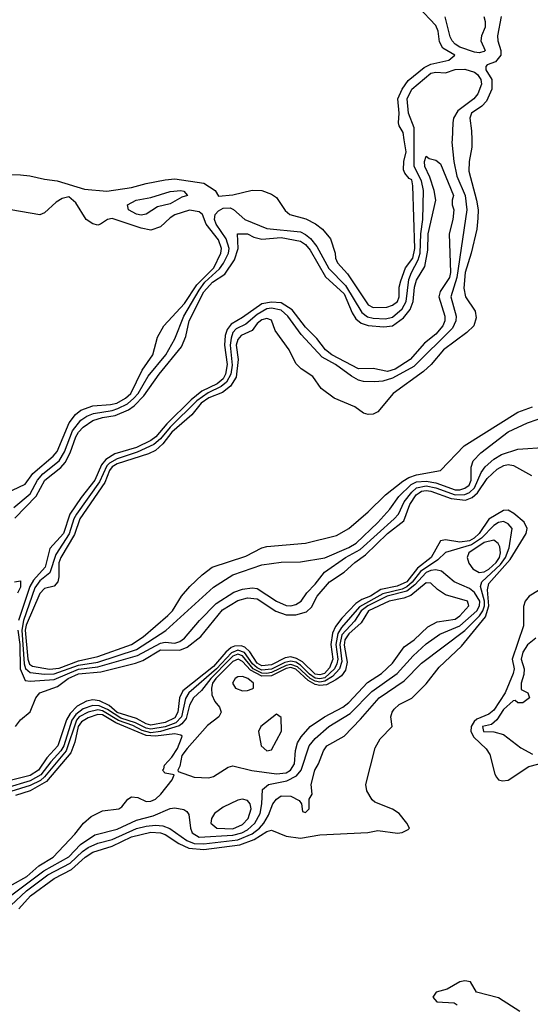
# Model space of a CAD drawing. Header units: inches. Extents: x 2380249 to 2585472, y 382747 to 546448.
# Tile 526 of 626: x 2537587 to 2539701, y 466420 to 470497. Entities that reach past the tile are written whole.
import ezdxf

# ---------------------------------------------------------------- set-up
doc = ezdxf.new("R2010")
doc.units = ezdxf.units.IN
doc.header["$MEASUREMENT"] = 0
doc.layers.add('C5436', color=7, linetype='Continuous')
doc.layers.add('C5437', color=7, linetype='Continuous')

msp = doc.modelspace()

# ---------------------------------------------------------------- linework, layer by layer
at = {"layer": 'C5436', "color": 4}
for points, elevation in [([(2537450, 469856), (2537590, 469854.9), (2537629.5, 469850.5), (2537690, 469836.3), (2537742, 469830), (2537855.1, 469795.1), (2537947.7, 469787.7), (2538050, 469802.8), (2538110, 469819.7), (2538190, 469834.2), (2538230, 469838.2), (2538350, 469820.9), (2538396, 469790), (2538410, 469766.8), (2538470, 469772), (2538550, 469792), (2538590, 469790.5), (2538630, 469775.5), (2538650, 469760.7), (2538686.6, 469706.6), (2538706, 469690), (2538772.1, 469672.1), (2538811.9, 469651.9), (2538840.7, 469630), (2538874, 469590), (2538893.4, 469530), (2538894, 469510), (2538903, 469490), (2538944.6, 469444.6), (2539030, 469316.3), (2539050, 469305.7), (2539106.6, 469306.6), (2539130, 469315.5), (2539151, 469330), (2539158.3, 469350), (2539158.9, 469390), (2539164.6, 469415.4), (2539185.1, 469470), (2539214.7, 469510), (2539223.7, 469550), (2539215.1, 469810), (2539210, 469834.5), (2539199.3, 469839.3), (2539181.5, 469861.5), (2539176, 469876), (2539177.6, 469910), (2539187, 469950), (2539179.6, 470000)], 16), ([(2537562.6, 468477.4), (2537630, 468534.4), (2537660.6, 468590), (2537682.9, 468617.1), (2537750, 468671.2), (2537772.4, 468707.6), (2537805.7, 468794.3), (2537840.7, 468839.3), (2537864.5, 468855.5), (2537892.9, 468867.1), (2537970, 468878.7), (2537993.2, 468886.8), (2538033, 468907), (2538060.2, 468930), (2538077, 468950), (2538118.9, 469021.1), (2538192.5, 469110), (2538230, 469175.5), (2538267.3, 469270), (2538330, 469378), (2538353.7, 469410), (2538415, 469465), (2538430.9, 469489.1), (2538451.5, 469530), (2538454.6, 469550), (2538441.5, 469590), (2538401.1, 469650), (2538393.8, 469670), (2538396.4, 469690), (2538410, 469706.3), (2538430, 469716.5), (2538458, 469718), (2538471.6, 469711.6), (2538519.1, 469670), (2538610, 469632.4), (2538750, 469618.4), (2538770, 469608.2), (2538790.8, 469590.8), (2538817.5, 469557.5), (2538867.1, 469467.1), (2538936.5, 469396.5), (2539004.2, 469284.2), (2539027.3, 469267.3), (2539050, 469261.3), (2539101.2, 469258.8), (2539130, 469266), (2539170, 469300.2), (2539187.7, 469330), (2539198.4, 469421.6), (2539208.9, 469451.1), (2539237.5, 469502.5), (2539245.7, 469530), (2539247.5, 469610), (2539256.3, 469670), (2539258.7, 469790), (2539250.4, 469830.4), (2539220.2, 469890), (2539220.5, 470000)], 12), ([(2539377, 470000), (2539376.5, 469990), (2539383.9, 469910), (2539397.2, 469850), (2539431, 469770), (2539438.9, 469710), (2539397.5, 469430), (2539371.7, 469350), (2539394.9, 469270), (2539393.4, 469250), (2539379.6, 469220.4), (2539219.3, 469060.7), (2539130, 469012.9), (2539090, 469000.4), (2539058, 468998), (2539010, 468999.7), (2538990, 469004.7), (2538961, 469021), (2538895.1, 469070), (2538839.9, 469099.9), (2538753.1, 469193.1), (2538697.2, 469270), (2538670, 469294.3), (2538630, 469303.2), (2538610, 469299.6), (2538570, 469277.2), (2538522.9, 469237.1), (2538483.2, 469216.8), (2538470, 469202.6), (2538462, 469178), (2538458.3, 469150), (2538467.3, 469067.3), (2538461.6, 469030), (2538443.1, 468996.9), (2538421.9, 468978.1), (2538367.5, 468952.5), (2538320.8, 468919.2), (2538209.4, 468810.6), (2538170, 468762.3), (2538142.3, 468737.7), (2538074.1, 468705.9), (2537990, 468679.6), (2537958.8, 468661.2), (2537947.8, 468650), (2537916.8, 468583.2), (2537822.2, 468450), (2537811.3, 468430), (2537791.2, 468368.8), (2537736.5, 468283.5), (2537712.5, 468207.5), (2537670, 468173.7), (2537650, 468145.4), (2537602.4, 468010), (2537595.8, 467970), (2537604.9, 467830), (2537610.6, 467810.6), (2537630, 467794.4), (2537690, 467787.6), (2537730, 467788.4), (2537830, 467824.1), (2537910, 467837.5), (2538070.4, 467889.6), (2538191.9, 467968.1), (2538390, 468148.2), (2538470, 468199.3), (2538590, 468240.5), (2538670, 468250.5), (2538750, 468253), (2538850, 468268.9), (2538950, 468312.2), (2538979.7, 468330), (2539070, 468416), (2539118.9, 468470), (2539156.8, 468523.2), (2539207.5, 468572.4), (2539230, 468583.1), (2539270, 468586.7), (2539310, 468579.8), (2539390, 468550.2), (2539410, 468550.2), (2539430, 468557.1), (2539447.4, 468570), (2539456.2, 468590), (2539456.2, 468643.8), (2539464.7, 468670), (2539495.8, 468704.2), (2539610, 468790.3), (2539690, 468828.2), (2539809, 468870)], 12), ([(2539458.5, 470000), (2539459.3, 469970), (2539448.2, 469910), (2539446.7, 469870), (2539478.7, 469750), (2539484.9, 469710), (2539484.1, 469675.9), (2539479.3, 469630), (2539456.5, 469530), (2539431.6, 469450), (2539425.5, 469385.5), (2539432.2, 469350), (2539473, 469290), (2539477.5, 469262.5), (2539467.7, 469230), (2539438.5, 469201.5), (2539341.3, 469130), (2539290.2, 469069.8), (2539259.1, 469040.9), (2539134, 468950), (2539070, 468874), (2539050, 468864), (2539030, 468862), (2539010, 468868.7), (2538974.2, 468894.2), (2538888.7, 468930), (2538835.3, 468970), (2538800.2, 469020.2), (2538752.1, 469052.1), (2538730, 469074), (2538702.7, 469130), (2538645.2, 469210), (2538630, 469253.2), (2538610, 469260.7), (2538590, 469254.8), (2538570, 469238.7), (2538549.3, 469210.7), (2538503.7, 469190), (2538490, 469173.6), (2538483.2, 469150), (2538491.4, 469090), (2538483.5, 469016.5), (2538460.1, 468979.9), (2538426.6, 468953.4), (2538370, 468931.6), (2538338.4, 468910), (2538299.3, 468860.7), (2538216.6, 468790), (2538179.2, 468740.8), (2538150, 468713.8), (2538121, 468699), (2537990, 468658.2), (2537970, 468645.3), (2537959.5, 468630), (2537939.1, 468580.9), (2537835.8, 468430), (2537814.1, 468365.9), (2537757.3, 468270), (2537748.7, 468248.7), (2537749.1, 468190), (2537744.6, 468170), (2537730, 468151.5), (2537690, 468141.6), (2537670, 468120.7), (2537613.8, 467990), (2537610.1, 467970), (2537620.3, 467850), (2537628.1, 467828.1), (2537640.6, 467820.6), (2537710, 467808), (2537750, 467812.8), (2537830, 467842.9), (2537910, 467860.1), (2538049.6, 467910), (2538098.4, 467941.6), (2538200.4, 468030), (2538219.7, 468050), (2538257.6, 468110), (2538291.6, 468150), (2538342, 468198), (2538383.7, 468230), (2538523.6, 468276.4), (2538590, 468310.3), (2538610, 468316), (2538769.8, 468330.2), (2538898.4, 468361.6), (2538949.5, 468390.5), (2539030, 468458.8), (2539101.6, 468530), (2539173.3, 468586.7), (2539198.4, 468601.6), (2539230, 468612.6), (2539329.5, 468630.5), (2539427.9, 468732.1), (2539650, 468871.7), (2539710, 468894.6)], 16), ([(2537567.1, 468432.9), (2537655.7, 468524.3), (2537690.9, 468590), (2537756.8, 468643.2), (2537775.6, 468664.4), (2537796.2, 468703.8), (2537819.9, 468770), (2537830, 468788.9), (2537850, 468810.2), (2537890, 468837.4), (2537929.3, 468850), (2537982.3, 468857.7), (2538038, 468882), (2538061.2, 468898.8), (2538100.4, 468939.6), (2538164.1, 469030), (2538257, 469143), (2538274.9, 469185.1), (2538288.3, 469250), (2538350, 469370.2), (2538384.8, 469410), (2538436.3, 469443.7), (2538476.6, 469503.4), (2538491.5, 469550), (2538489.4, 469610.6), (2538530, 469610.3), (2538556.7, 469596.7), (2538590, 469588.5), (2538670, 469595.6), (2538750, 469580.2), (2538770, 469566), (2538790, 469542.6), (2538852.9, 469432.9), (2538930, 469361.7), (2538963.1, 469283.1), (2538978.6, 469258.6), (2539000.6, 469240.6), (2539030, 469231.1), (2539094.1, 469225.9), (2539130, 469230.2), (2539176.6, 469263.4), (2539203.2, 469296.8), (2539216.1, 469330), (2539221.4, 469390), (2539230, 469419.1), (2539264.6, 469475.4), (2539277, 469543), (2539278.3, 469610), (2539309.4, 469750), (2539303.7, 469790), (2539285.6, 469845.6), (2539264.5, 469890), (2539263.7, 469910), (2539270, 469932), (2539282.8, 469922.8), (2539310, 469916), (2539330, 469901), (2539382.8, 469770), (2539378, 469750), (2539378, 469730), (2539384.7, 469710), (2539380.7, 469670), (2539364.7, 469610), (2539370.9, 469450), (2539366.3, 469430), (2539327.7, 469372.3), (2539322, 469350), (2539347, 469270), (2539347, 469250), (2539339.6, 469230), (2539310, 469195.8), (2539262.7, 469157.3), (2539203.7, 469090), (2539141.3, 469050), (2539110, 469040.8), (2539050, 469053), (2538990, 469051.2), (2538878.9, 469110), (2538853.7, 469130), (2538817.4, 469177.4), (2538770, 469224.8), (2538715.8, 469295.8), (2538670, 469324.5), (2538630, 469328.1), (2538590, 469320.7), (2538510, 469263.5), (2538463.3, 469236.7), (2538445.4, 469214.6), (2538438, 469190), (2538435.6, 469150), (2538446, 469070), (2538439.5, 469030), (2538429.3, 469010), (2538404.9, 468990), (2538341.5, 468958.5), (2538296.6, 468923.4), (2538195.6, 468824.4), (2538150.1, 468770), (2538130, 468755.4), (2538070, 468726.5), (2537980.7, 468699.3), (2537943.3, 468676.7), (2537925.3, 468654.7), (2537897.9, 468590), (2537840.9, 468519.1), (2537794.8, 468450), (2537768.4, 468370), (2537712.4, 468307.6), (2537692.6, 468230), (2537643.6, 468176.5), (2537629.6, 468150.4), (2537582.7, 468010)], 8), ([(2537474, 468510), (2537610, 468573.4), (2537641.7, 468618.3), (2537726.3, 468690), (2537742.7, 468710), (2537791.8, 468828.2), (2537817.5, 468862.5), (2537840, 468880), (2537890, 468898.5), (2537963.6, 468903.6), (2537989.5, 468910), (2538025.7, 468930), (2538046.6, 468950), (2538094.2, 469045.8), (2538138.4, 469110), (2538157, 469183), (2538184, 469230), (2538270, 469322.7), (2538320.9, 469399.1), (2538390.5, 469470), (2538419.8, 469530), (2538422.2, 469550), (2538410, 469585.6), (2538359.7, 469650), (2538344, 469690), (2538330, 469701.2), (2538290, 469708), (2538230, 469689.2), (2538210, 469677.2), (2538170, 469639.5), (2538130, 469626), (2538090, 469633.5), (2537970, 469674), (2537950.4, 469669.6), (2537922, 469650), (2537910, 469647), (2537890, 469652), (2537862.7, 469670), (2537818.9, 469738.9), (2537790, 469764), (2537762.5, 469757.5), (2537738.5, 469741.5), (2537690, 469697.2), (2537670, 469689.6), (2537550, 469709.7)], 16), ([(2537579.2, 467970), (2537588.1, 467910), (2537589, 467810), (2537610, 467761.3), (2537630, 467757.7), (2537730, 467765.1), (2537830, 467807.8), (2537910, 467817.7), (2538075.2, 467864.8), (2538170, 467916.3), (2538190, 467919.8), (2538230, 467916.1), (2538250, 467922), (2538270, 467936.4), (2538330.9, 468009.1), (2538400.6, 468079.4), (2538473.8, 468126.2), (2538510, 468139.6), (2538550, 468144.9), (2538570, 468142.6), (2538650, 468089.1), (2538690, 468072), (2538710, 468070.4), (2538730, 468076.4), (2538751.8, 468090), (2538775.3, 468124.7), (2538810, 468159.3), (2538849.5, 468210), (2538936.3, 468270), (2538996.1, 468304), (2539137.7, 468430), (2539155.5, 468450), (2539179.1, 468500.9), (2539210, 468541), (2539230, 468558.9), (2539270, 468567.2), (2539310, 468558.9), (2539390, 468530.1), (2539430, 468530.7), (2539450, 468540.1), (2539470, 468558.8), (2539498.2, 468621.9), (2539514.6, 468645.4), (2539550, 468677.4), (2539582.5, 468697.5), (2539650, 468719.3), (2539772.3, 468727.7)], 8), ([(2537570, 467570.4), (2537590, 467598.4), (2537630, 467630.8), (2537654, 467690), (2537670, 467710.4), (2537743.3, 467736.7), (2537787.7, 467770), (2537830, 467788.5), (2537922.6, 467797.4), (2538066.8, 467833.2), (2538096.4, 467843.6), (2538170, 467888.3), (2538250, 467886.5), (2538280.9, 467899.1), (2538336.8, 467943.2), (2538426.8, 468053.1), (2538490, 468093), (2538530, 468103.5), (2538570, 468099.3), (2538648.1, 468048.1), (2538690, 468032.7), (2538730, 468032.8), (2538774.5, 468045.5), (2538794.7, 468065.3), (2538819.3, 468110), (2538869.9, 468170.1), (2538930.6, 468209.4), (2538974.7, 468250), (2539019.1, 468280.9), (2539109.8, 468370), (2539177.5, 468422.5), (2539202.2, 468490), (2539229.1, 468530), (2539241.2, 468538.8), (2539250, 468544.6), (2539270, 468547.5), (2539290, 468544.7), (2539374.2, 468514.2), (2539432.3, 468507.7), (2539460.7, 468519.3), (2539482.1, 468537.9), (2539522.3, 468597.7), (2539563.4, 468636.6), (2539591.8, 468651.8), (2539610, 468655.6), (2539631.4, 468651.4), (2539706.8, 468610)], 4), ([(2537583.7, 466816.3), (2537631.1, 466870), (2537730, 466940.7), (2537800.9, 466979.1), (2537858, 467030), (2537889.7, 467050), (2537970, 467075), (2538050, 467113.5), (2538130, 467132.8), (2538170, 467130.9), (2538190, 467123.8), (2538246, 467086), (2538287.1, 467067.1), (2538350, 467061.5), (2538498.9, 467081.1), (2538557.5, 467102.5), (2538610, 467136.2), (2538630, 467141.3), (2538690, 467116.1), (2538750, 467107.9), (2538830, 467122.7), (2539027.9, 467132), (2539070, 467139.3), (2539150.7, 467129.3), (2539170, 467131.5), (2539195.8, 467144.2), (2539200.5, 467150), (2539189.7, 467170), (2539158.9, 467210), (2539130, 467228.6), (2539057.8, 467257.8), (2539046.4, 467266.4), (2539024.1, 467304.1), (2539019.7, 467330), (2539058.2, 467481.8), (2539079.7, 467520.2), (2539129, 467570), (2539124, 467610), (2539129, 467630), (2539137.5, 467642.5), (2539158.9, 467661.1), (2539210, 467688), (2539270, 467747.7), (2539323.3, 467816.7), (2539416.9, 467903.1), (2539515, 468025), (2539529.5, 468070), (2539523.8, 468136.2), (2539530, 468162.6), (2539617.9, 468262.1), (2539684.2, 468370), (2539688.4, 468390), (2539676.3, 468416.3), (2539633.1, 468453.1), (2539610, 468466.6), (2539590, 468465), (2539530, 468429.8), (2539489.3, 468370), (2539468.2, 468350), (2539450, 468339.9), (2539410, 468333.3), (2539350, 468344.1), (2539330, 468339.7), (2539291, 468270), (2539234.1, 468225.9), (2539190, 468169.9), (2539150, 468151.9), (2539082.1, 468137.9), (2539039.2, 468110), (2539004.2, 468095.8), (2538979.4, 468080.6), (2538921.1, 468018.9), (2538895.2, 467984.8), (2538882.7, 467957.3), (2538875.8, 467910), (2538883.9, 467850), (2538870, 467813.1), (2538848.9, 467790), (2538830, 467784.1), (2538810, 467787.1), (2538758.5, 467838.5), (2538732.7, 467852.7), (2538710, 467858.8), (2538685.6, 467854.4), (2538630, 467826.5), (2538590, 467821.5), (2538570, 467832.7), (2538540, 467880), (2538519.1, 467899.1), (2538504.5, 467904.5), (2538476.4, 467903.6), (2538462, 467898), (2538440.9, 467879.1), (2538390, 467819.6), (2538261.9, 467718.1), (2538249.3, 467690), (2538242.4, 467630), (2538230, 467606.9), (2538190, 467587.2), (2538130, 467575.8), (2538110, 467581.2), (2538070, 467603.9), (2537990, 467629.1), (2537957, 467657), (2537917.1, 467677.1), (2537890, 467680.9), (2537863.9, 467676.1), (2537824.8, 467655.2), (2537795.6, 467624.4), (2537781.4, 467598.6), (2537745.4, 467490), (2537699.5, 467440.5), (2537665.3, 467390), (2537630, 467368.1), (2537520, 467340)], 4), ([(2537550.4, 466829.6), (2537614.6, 466890), (2537704.1, 466955.9), (2537795.4, 467004.6), (2537846.5, 467053.5), (2537870, 467069.4), (2537910, 467087.3), (2537970, 467103), (2538070, 467148), (2538110, 467158.3), (2538150, 467162), (2538179.6, 467159.6), (2538208.9, 467148.9), (2538278.6, 467098.6), (2538310, 467086.7), (2538350, 467085.1), (2538490, 467102), (2538550, 467125.6), (2538580.3, 467150), (2538598, 467170), (2538617.1, 467202.9), (2538635.1, 467250), (2538650, 467270.4), (2538670, 467283), (2538710, 467282.8), (2538743.6, 467263.6), (2538754, 467250), (2538758, 467218), (2538770, 467214), (2538786, 467230), (2538786, 467270), (2538798, 467290), (2538793.2, 467330), (2538809.6, 467390), (2538824.5, 467415.5), (2538844.5, 467470), (2538859.3, 467490), (2538930, 467530.7), (2538998.8, 467601.2), (2539075.1, 467690), (2539179.6, 467760.4), (2539250, 467832.2), (2539430, 467968.3), (2539490.7, 468029.3), (2539504.5, 468050), (2539511.3, 468070), (2539511.7, 468090), (2539494.6, 468150), (2539500.9, 468170), (2539578.2, 468241.8), (2539597.9, 468270), (2539613.5, 468310), (2539626.6, 468390), (2539609.3, 468410), (2539590, 468419.7), (2539570, 468415.6), (2539550, 468403.5), (2539498.6, 468350), (2539457.5, 468322.5), (2539350, 468291.5), (2539318.8, 468261.2), (2539247.1, 468212.9), (2539211.7, 468168.3), (2539190, 468149), (2539170, 468139.9), (2539090, 468119.9), (2538993.5, 468066.5), (2538919.8, 467980.2), (2538904.2, 467955.8), (2538896.2, 467910), (2538903.6, 467850), (2538900.8, 467830), (2538890.3, 467809.7), (2538850, 467772.6), (2538830, 467767.4), (2538810, 467770.7), (2538786.9, 467786.9), (2538750, 467824), (2538730, 467836.6), (2538710, 467841.5), (2538684.2, 467835.8), (2538630, 467807.9), (2538590, 467804.2), (2538570, 467813.5), (2538551.4, 467830), (2538517.2, 467877.2), (2538490, 467886.7), (2538464, 467876), (2538401.7, 467810), (2538287.8, 467710), (2538273.5, 467686.5), (2538256.4, 467610), (2538233.6, 467586.4), (2538189.4, 467569.4), (2538130, 467559.2), (2538110, 467563.1), (2538065.9, 467585.9), (2538005.3, 467605.3), (2537950, 467640.9), (2537916.1, 467656.1), (2537890, 467657.3), (2537850, 467643.2), (2537819.3, 467620.7), (2537802.9, 467597.1), (2537770.1, 467490), (2537757.9, 467470), (2537715.6, 467424.4), (2537674.2, 467370), (2537630, 467345.1), (2537530, 467315.5)], 8), ([(2537527.1, 466852.8), (2537686.7, 466973.3), (2537790, 467031.3), (2537838.2, 467081.8), (2537898.2, 467121.8), (2537990, 467145.4), (2538070, 467182.2), (2538139.8, 467200.2), (2538210, 467230.5), (2538230, 467234), (2538266.4, 467226.4), (2538278.8, 467218.8), (2538286.8, 467206.8), (2538294.4, 467150), (2538301.3, 467130), (2538330, 467111.7), (2538470, 467120.1), (2538506.3, 467130), (2538530, 467142.3), (2538560.7, 467170), (2538582.3, 467210), (2538589.8, 467249.8), (2538592.3, 467310), (2538617.2, 467330), (2538693.7, 467346.3), (2538733.6, 467366.4), (2538751.9, 467390), (2538785.7, 467490), (2538810, 467521.1), (2538867.6, 467570), (2538956, 467624), (2539044.8, 467715.2), (2539149.9, 467790.1), (2539216.2, 467863.8), (2539270, 467913.1), (2539327.2, 467952.8), (2539410, 467987.7), (2539479.8, 468050), (2539491.4, 468070), (2539491.9, 468090), (2539470, 468125.3), (2539450, 468141.7), (2539386, 468170), (2539333.3, 468213.3), (2539310, 468219.3), (2539290, 468216.1), (2539270, 468208.3), (2539223.4, 468156.6), (2539190, 468130.8), (2539109.2, 468110), (2539028.5, 468070), (2539001.3, 468050), (2538973.2, 468006.8), (2538920.6, 467950), (2538912.6, 467910), (2538920.3, 467839.7), (2538910.8, 467810), (2538881.9, 467778.1), (2538850, 467757.8), (2538830, 467754.5), (2538810, 467758.1), (2538789.8, 467769.8), (2538737.5, 467817.5), (2538710, 467827.6), (2538690, 467823.6), (2538630, 467794.6), (2538610, 467789.9), (2538590, 467791.5), (2538554.3, 467810), (2538510, 467862.9), (2538490, 467870.3), (2538470, 467861.5), (2538457.6, 467850), (2538378.4, 467770), (2538339.8, 467720.2), (2538306.4, 467690), (2538290, 467659.5), (2538276, 467604), (2538259, 467581), (2538246.8, 467573.2), (2538170.4, 467549.6), (2538130, 467544.8), (2538094.5, 467554.5), (2538055, 467574.9), (2537995.9, 467595.9), (2537930, 467636.1), (2537910, 467640.1), (2537870.3, 467630), (2537833.5, 467610), (2537822.8, 467597.2), (2537779.6, 467470), (2537690, 467362), (2537672.6, 467347.4), (2537630, 467325.9), (2537550, 467301.7)], 12), ([(2537566, 468170), (2537590, 468174), (2537590, 468148), (2537577.3, 468122.7)], 4), ([(2539766.9, 468153.1), (2539696.4, 468110), (2539680.3, 468090), (2539672.5, 468067.5), (2539673.1, 467986.9), (2539626.2, 467850), (2539633.7, 467810), (2539630.2, 467790), (2539597.1, 467710), (2539550, 467638.7), (2539530, 467622), (2539479.4, 467600.6), (2539468.1, 467591.9), (2539455.9, 467570), (2539455.3, 467550), (2539466.8, 467526.8), (2539518.8, 467478.8), (2539534.3, 467454.3), (2539553.8, 467373.8), (2539560.9, 467360.9), (2539570, 467350.4), (2539586.3, 467346.3), (2539610, 467348.7), (2539695.6, 467404.4), (2539850, 467444.9)], 4), ([(2539723.4, 467936.6), (2539690, 467909.4), (2539670, 467878), (2539663.6, 467850), (2539675.8, 467810), (2539674.4, 467785.6), (2539663, 467750), (2539663.5, 467723.5), (2539691.3, 467710), (2539698, 467690), (2539670, 467668.7), (2539650, 467668), (2539638, 467678), (2539630, 467677.2), (2539590, 467641.6), (2539562, 467598), (2539540.5, 467579.5), (2539502.8, 467570), (2539506.8, 467550), (2539550, 467548.2), (2539590, 467537.1), (2539661.6, 467481.6), (2539710, 467456.1)], 8), ([(2537496.8, 466883.2), (2537617.2, 466950), (2537666.5, 466993.5), (2537725.4, 467030), (2537815.7, 467124.3), (2537851.6, 467170), (2537882.4, 467197.6), (2537930, 467221.1), (2537998, 467230), (2538010, 467238), (2538035.3, 467270), (2538050, 467278.8), (2538076.8, 467276.8), (2538110, 467260.7), (2538130, 467262), (2538148.7, 467270), (2538172, 467290), (2538219, 467350), (2538226, 467370), (2538190, 467378), (2538178, 467390), (2538184, 467396), (2538186, 467410), (2538217, 467443), (2538240.9, 467479.1), (2538257.5, 467522.5), (2538259.3, 467530), (2538254.9, 467534.9), (2538230, 467540.9), (2538150, 467530.3), (2538110, 467533.4), (2537985.2, 467585.2), (2537930, 467618.5), (2537910, 467620.7), (2537870, 467606.4), (2537842.5, 467590), (2537829.6, 467570), (2537814.7, 467505.3), (2537799, 467461), (2537697.5, 467342.4), (2537630, 467303.7), (2537570, 467285.3)], 16), ([(2539658.5, 466390), (2539570, 466446.6), (2539478, 466470), (2539454, 466514), (2539430, 466517.2), (2539410, 466513.2), (2539356.8, 466483.2), (2539312, 466470), (2539298, 466450), (2539314, 466430), (2539386, 466426), (2539398.8, 466418.8)], 4)]:
    msp.add_lwpolyline(points, dxfattribs=dict(at, elevation=elevation))
for points, elevation in [([(2538090, 469688), (2538070, 469692.3), (2538037.2, 469710), (2538034, 469730), (2538068.7, 469750), (2538130, 469760.7), (2538210, 469785.7), (2538254, 469790), (2538266.8, 469786.8), (2538282, 469770), (2538257.8, 469762.3), (2538210, 469735.4), (2538157.6, 469722.4), (2538110, 469692.7)], 12), ([(2539550, 468342), (2539510, 468332), (2539446.3, 468290), (2539440.3, 468270), (2539447.3, 468247.3), (2539463.4, 468223.4), (2539490, 468208.1), (2539510, 468211), (2539530, 468221.7), (2539560.5, 468250), (2539573.1, 468270), (2539577.5, 468290), (2539574.6, 468314.6), (2539567.9, 468327.9)], 12), ([(2539270, 468165.6), (2539206.5, 468113.5), (2539177.9, 468102.1), (2539116.3, 468090), (2539031.8, 468050), (2539000.5, 467999.5), (2538950, 467954), (2538932.8, 467930), (2538930, 467906.8), (2538943.4, 467836.6), (2538936.2, 467803.8), (2538919, 467781), (2538896.4, 467763.6), (2538857, 467743), (2538830, 467739.7), (2538810, 467744.4), (2538781.6, 467761.6), (2538730, 467808.2), (2538710, 467814.5), (2538690, 467810.3), (2538630, 467780.1), (2538590, 467778.6), (2538543.2, 467803.2), (2538510, 467839.6), (2538492, 467850), (2538470, 467840.2), (2538398.8, 467770), (2538386, 467750), (2538381.4, 467730), (2538382.4, 467702.4), (2538394.6, 467674.6), (2538414.8, 467650), (2538421, 467630), (2538411, 467610), (2538364.9, 467575.1), (2538279.8, 467480.2), (2538258.8, 467450), (2538250, 467406), (2538242, 467390), (2538243.6, 467383.6), (2538310, 467360.3), (2538370, 467357.4), (2538390, 467363.7), (2538450, 467401.6), (2538470, 467407.7), (2538548.7, 467388.7), (2538650, 467374.2), (2538690, 467378.9), (2538708.3, 467390), (2538724.4, 467415.6), (2538728.9, 467471.1), (2538737.6, 467502.4), (2538751.8, 467528.2), (2538790, 467570.4), (2538849, 467611), (2538925.1, 467650), (2538949.6, 467670), (2539026.6, 467753.4), (2539084.5, 467790), (2539130, 467832.7), (2539179.4, 467900.6), (2539220.7, 467930), (2539277, 467983), (2539315.8, 468004.2), (2539390, 468014.9), (2539410, 468028.9), (2539446.6, 468070), (2539441.2, 468090), (2539350, 468115.6), (2539317.2, 468137.3), (2539290, 468164.5)], 16), ([(2538510, 467778.2), (2538490, 467776.9), (2538479.3, 467770), (2538468.7, 467750), (2538480.5, 467730), (2538510, 467718.9), (2538530, 467719.5), (2538550, 467726.7), (2538555.1, 467730), (2538555.1, 467750), (2538531, 467770)], 24), ([(2538650, 467621.2), (2538584.9, 467570), (2538575.5, 467550), (2538587.2, 467490), (2538610, 467470.5), (2538630, 467474), (2538671, 467551), (2538670, 467608)], 24), ([(2538510, 467269.5), (2538490, 467265.1), (2538430, 467237), (2538394, 467210), (2538380.5, 467190), (2538379.1, 467170), (2538402.8, 467150), (2538470, 467147.2), (2538510, 467164.2), (2538533.1, 467190), (2538546, 467230), (2538540.7, 467250), (2538530, 467263.7)], 16)]:
    msp.add_lwpolyline(points, close=True, dxfattribs=dict(at, elevation=elevation))
at = {"layer": 'C5437', "color": 4}
for points, elevation in [([(2539179.6, 470000), (2539175.1, 470030), (2539158, 470058), (2539156, 470070), (2539158, 470110), (2539153.1, 470170), (2539170.8, 470210), (2539195, 470245), (2539261.3, 470298.7), (2539290, 470313.4), (2539364, 470330), (2539389, 470350), (2539339.6, 470379.6), (2539325.6, 470405.6), (2539319.6, 470450), (2539310, 470473.2), (2539237, 470550)], 16), ([(2539508.8, 470510), (2539513.8, 470490), (2539513.7, 470466.3), (2539498.7, 470430), (2539495.8, 470410), (2539514.9, 470370), (2539510, 470366), (2539490, 470360.4), (2539470, 470363.5), (2539410, 470384.2), (2539390, 470396.4), (2539377.2, 470410), (2539370, 470426.6), (2539349, 470509)], 12), ([(2539580.5, 470510), (2539566, 470430), (2539566.7, 470410), (2539578.9, 470370), (2539578.9, 470350), (2539557.5, 470322.5), (2539522, 470310), (2539516.9, 470303.1), (2539517.1, 470290), (2539542.4, 470250), (2539541.8, 470210), (2539520.3, 470159.8), (2539500.6, 470139.4), (2539457.3, 470110), (2539450.7, 470090), (2539457.5, 470037.5), (2539458.5, 470000)], 16), ([(2539220.5, 470000), (2539220.7, 470050), (2539196.8, 470110), (2539190.8, 470170), (2539210, 470210.3), (2539290, 470276.3), (2539310, 470280.6), (2539350, 470276.9), (2539390, 470291.3), (2539430, 470292.2), (2539470, 470280.2), (2539483.1, 470270), (2539496.5, 470250), (2539498.9, 470230), (2539484.6, 470190), (2539467, 470170), (2539400.6, 470119.4), (2539383.6, 470090), (2539380.3, 470070), (2539377, 470000)], 12)]:
    msp.add_lwpolyline(points, dxfattribs=dict(at, elevation=elevation))

doc.saveas('drawing.dxf')
